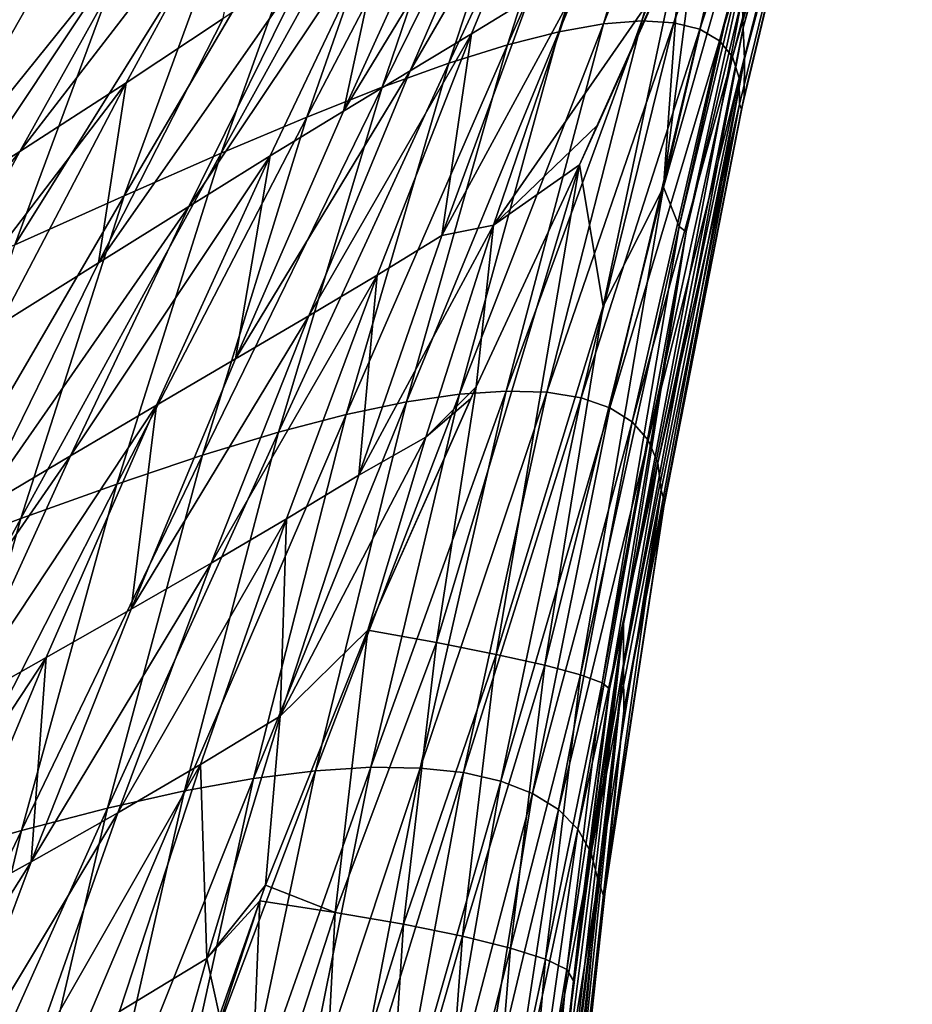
# Model space of a CAD drawing. Header units: metres. Extents: x -24 to 24, y -256 to 25.
# Tile 242 of 269: x 13.02 to 17.39, y -28.54 to -23.73. Entities that reach past the tile are written whole.
import ezdxf

# ---------------------------------------------------------------- set-up
doc = ezdxf.new("R2010")
doc.units = ezdxf.units.M
doc.layers.add('solid_DOMO_KURZ_SW0002', color=7, linetype='CONTINUOUS')

msp = doc.modelspace()

# ---------------------------------------------------------------- linework, layer by layer
at = {"layer": 'solid_DOMO_KURZ_SW0002'}
for points in [[(17.372259, -20.688927, 97.063866), (16.55419, -23.617064, 104.373795), (16.558767, -23.767439, 98.0336)], [(17.372259, -20.688927, 97.063866), (16.558767, -23.767439, 98.0336), (17.385227, -20.778492, 90.69017)], [(16.558767, -23.767439, 98.0336), (16.564423, -23.918396, 91.679497), (17.385227, -20.778492, 90.69017)], [(17.385227, -20.778492, 90.69017), (16.564423, -23.918396, 91.679497), (17.026012, -22.193748, 84.775429)], [(15.87551, -23.748165, 76.875946), (16.403742, -22.005798, 75.641472), (16.582123, -21.965961, 76.720741)], [(16.062603, -23.733608, 77.877083), (15.87551, -23.748165, 76.875946), (16.582123, -21.965961, 76.720741)], [(16.062603, -23.733608, 77.877083), (16.582123, -21.965961, 76.720741), (16.729437, -21.952173, 77.809647)], [(16.219379, -23.742529, 78.88797), (16.062603, -23.733608, 77.877083), (16.729437, -21.952173, 77.809647)], [(16.219379, -23.742529, 78.88797), (16.729437, -21.952173, 77.809647), (16.845989, -21.964293, 78.909958)], [(16.345955, -23.774754, 79.910233), (16.219379, -23.742529, 78.88797), (16.845989, -21.964293, 78.909958)], [(16.345955, -23.774754, 79.910233), (16.845989, -21.964293, 78.909958), (16.931574, -22.002439, 80.023224)], [(15.657296, -23.786718, 75.882805), (16.193274, -22.072191, 74.569954), (16.403742, -22.005798, 75.641472)], [(15.87551, -23.748165, 76.875946), (15.657296, -23.786718, 75.882805), (16.403742, -22.005798, 75.641472)], [(16.441963, -23.830362, 80.945274), (16.345955, -23.774754, 79.910233), (16.931574, -22.002439, 80.023224)], [(16.441963, -23.830362, 80.945274), (16.931574, -22.002439, 80.023224), (16.985672, -22.066898, 81.150742)], [(15.406273, -23.850204, 74.895836), (15.948779, -22.166092, 73.504234), (16.193274, -22.072191, 74.569954)], [(15.657296, -23.786718, 75.882805), (15.406273, -23.850204, 74.895836), (16.193274, -22.072191, 74.569954)], [(16.506758, -23.909601, 81.99427), (16.441963, -23.830362, 80.945274), (16.985672, -22.066898, 81.150742)], [(16.506758, -23.909601, 81.99427), (16.985672, -22.066898, 81.150742), (17.007668, -22.158016, 82.293472)], [(15.119781, -23.939922, 73.913277), (15.667321, -22.288828, 72.442482), (15.948779, -22.166092, 73.504234)], [(15.406273, -23.850204, 74.895836), (15.119781, -23.939922, 73.913277), (15.948779, -22.166092, 73.504234)], [(16.169672, -24.545765, 110.878754), (16.722929, -22.156174, 110.637337), (16.715082, -22.177162, 110.646568)], [(16.169672, -24.545765, 110.878754), (16.740572, -22.532333, 110.288902), (16.722929, -22.156174, 110.637337)], [(16.169672, -24.545765, 110.878754), (16.715082, -22.177162, 110.646568), (16.356733, -23.086367, 111.045624)], [(16.539629, -24.012781, 83.058037), (16.506758, -23.909601, 81.99427), (17.007668, -22.158016, 82.293472)], [(16.539629, -24.012781, 83.058037), (17.007668, -22.158016, 82.293472), (16.997042, -22.276115, 83.451965)], [(16.563419, -24.102425, 85.415306), (17.000307, -22.291203, 84.762009), (17.026012, -22.193748, 84.775429)], [(16.564423, -23.918396, 91.679497), (16.563419, -24.102425, 85.415306), (17.026012, -22.193748, 84.775429)], [(16.539745, -24.141352, 84.137482), (16.539629, -24.012781, 83.058037), (16.997042, -22.276115, 83.451965)], [(16.549637, -24.164652, 85.36306), (16.539745, -24.141352, 84.137482), (16.997042, -22.276115, 83.451965)], [(17.000307, -22.291203, 84.762009), (16.549637, -24.164652, 85.36306), (16.997042, -22.276115, 83.451965)], [(14.794203, -24.057331, 72.933739), (15.34495, -22.441917, 71.38324), (15.667321, -22.288828, 72.442482)], [(15.119781, -23.939922, 73.913277), (14.794203, -24.057331, 72.933739), (15.667321, -22.288828, 72.442482)], [(16.563419, -24.102425, 85.415306), (16.549637, -24.164652, 85.36306), (17.000307, -22.291203, 84.762009)], [(12.213697, -24.04759, 65.121788), (12.749238, -22.808565, 63.046028), (13.470433, -22.404682, 64.142082)], [(12.914121, -23.699974, 66.136368), (12.213697, -24.04759, 65.121788), (13.470433, -22.404682, 64.142082)], [(14.424998, -24.203852, 71.956398), (14.976725, -22.626823, 70.325706), (15.34495, -22.441917, 71.38324)], [(14.794203, -24.057331, 72.933739), (14.424998, -24.203852, 71.956398), (15.34495, -22.441917, 71.38324)], [(16.169672, -24.545765, 110.878754), (16.24485, -24.737734, 110.492188), (16.740572, -22.532333, 110.288902)], [(16.740572, -22.532333, 110.288902), (16.24485, -24.737734, 110.492188), (16.664177, -23.003155, 109.936813)], [(14.006737, -24.380653, 70.981316), (14.556737, -22.844751, 69.270035), (14.976725, -22.626823, 70.325706)], [(14.424998, -24.203852, 71.956398), (14.006737, -24.380653, 70.981316), (14.976725, -22.626823, 70.325706)], [(14.930489, -23.978001, 112.816841), (15.23103, -23.796225, 112.511986), (15.710653, -22.630655, 112.567894)], [(15.442755, -22.796946, 112.928017), (14.930489, -23.978001, 112.816841), (15.710653, -22.630655, 112.567894)], [(15.710653, -22.630655, 112.567894), (15.23103, -23.796225, 112.511986), (15.511332, -23.623468, 112.197197)], [(14.604426, -24.17482, 113.114143), (14.930489, -23.978001, 112.816841), (15.442755, -22.796946, 112.928017)], [(15.146999, -22.982401, 113.27906), (14.604426, -24.17482, 113.114143), (15.442755, -22.796946, 112.928017)], [(13.533178, -24.588457, 70.009712), (14.07817, -23.096413, 68.217606), (14.556737, -22.844751, 69.270035)], [(14.006737, -24.380653, 70.981316), (13.533178, -24.588457, 70.009712), (14.556737, -22.844751, 69.270035)], [(13.021937, -24.372728, 114.813698), (13.542239, -24.035906, 114.5634), (14.170666, -22.880589, 114.984032)], [(13.656474, -23.235107, 115.271767), (13.021937, -24.372728, 114.813698), (14.170666, -22.880589, 114.984032)], [(14.170666, -22.880589, 114.984032), (13.542239, -24.035906, 114.5634), (14.016331, -23.721973, 114.278503)], [(11.704678, -24.481796, 115.962517), (12.437407, -24.034487, 115.755424), (13.068605, -22.984982, 116.338387)], [(12.32091, -23.467007, 116.570503), (11.704678, -24.481796, 115.962517), (13.068605, -22.984982, 116.338387)], [(13.068605, -22.984982, 116.338387), (12.437407, -24.034487, 115.755424), (13.083163, -23.618467, 115.52597)], [(14.815746, -23.194872, 113.625008), (14.604426, -24.17482, 113.114143), (15.146999, -22.982401, 113.27906)], [(16.24485, -24.737734, 110.492188), (16.279211, -24.764517, 110.083824), (16.664177, -23.003155, 109.936813)], [(16.55419, -23.617064, 104.373795), (16.664177, -23.003155, 109.936813), (16.279211, -24.764517, 110.083824)], [(12.997366, -24.827337, 69.044273), (13.533391, -23.381811, 67.171394), (14.07817, -23.096413, 68.217606)], [(13.533178, -24.588457, 70.009712), (12.997366, -24.827337, 69.044273), (14.07817, -23.096413, 68.217606)], [(16.169672, -24.545765, 110.878754), (16.356733, -23.086367, 111.045624), (16.256907, -23.323114, 111.147064)], [(12.448133, -24.733688, 115.036247), (13.021937, -24.372728, 114.813698), (13.656474, -23.235107, 115.271767)], [(13.083163, -23.618467, 115.52597), (12.448133, -24.733688, 115.036247), (13.656474, -23.235107, 115.271767)], [(13.848859, -24.640076, 113.693413), (14.246267, -24.393658, 113.407356), (14.815746, -23.194872, 113.625008)], [(14.440753, -23.440634, 113.961884), (13.848859, -24.640076, 113.693413), (14.815746, -23.194872, 113.625008)], [(14.815746, -23.194872, 113.625008), (14.246267, -24.393658, 113.407356), (14.604426, -24.17482, 113.114143)], [(15.757808, -24.436325, 111.583023), (16.256907, -23.323114, 111.147064), (15.847758, -24.241697, 111.512787)], [(15.874737, -25.12742, 111.281342), (16.256907, -23.323114, 111.147064), (15.757808, -24.436325, 111.583023)], [(15.847758, -24.241697, 111.512787), (16.256907, -23.323114, 111.147064), (16.158943, -23.549707, 111.241913)], [(16.169672, -24.545765, 110.878754), (16.256907, -23.323114, 111.147064), (15.874737, -25.12742, 111.281342)], [(12.391807, -25.0965, 68.089516), (12.914121, -23.699974, 66.136368), (13.533391, -23.381811, 67.171394)], [(12.997366, -24.827337, 69.044273), (12.391807, -25.0965, 68.089516), (13.533391, -23.381811, 67.171394)], [(13.407253, -24.916061, 113.963272), (13.848859, -24.640076, 113.693413), (14.440753, -23.440634, 113.961884)], [(14.016331, -23.721973, 114.278503), (13.407253, -24.916061, 113.963272), (14.440753, -23.440634, 113.961884)], [(15.338225, -24.732241, 111.976822), (15.847758, -24.241697, 111.512787), (16.158943, -23.549707, 111.241913)], [(15.718667, -23.614769, 111.886627), (15.338225, -24.732241, 111.976822), (16.158943, -23.549707, 111.241913)], [(12.437407, -24.034487, 115.755424), (12.448133, -24.733688, 115.036247), (13.083163, -23.618467, 115.52597)], [(15.084703, -24.783039, 112.233147), (15.338225, -24.732241, 111.976822), (15.718667, -23.614769, 111.886627)], [(15.511332, -23.623468, 112.197197), (15.084703, -24.783039, 112.233147), (15.718667, -23.614769, 111.886627)], [(15.23103, -23.796225, 112.511986), (15.084703, -24.783039, 112.233147), (15.511332, -23.623468, 112.197197)], [(15.973425, -26.681051, 105.339165), (16.55419, -23.617064, 104.373795), (16.279211, -24.764517, 110.083824)], [(16.558767, -23.767439, 98.0336), (16.55419, -23.617064, 104.373795), (15.973425, -26.681051, 105.339165)], [(13.542239, -24.035906, 114.5634), (13.407253, -24.916061, 113.963272), (14.016331, -23.721973, 114.278503)], [(15.171659, -25.55792, 77.171951), (15.657296, -23.786718, 75.882805), (15.87551, -23.748165, 76.875946)], [(15.399907, -25.542597, 78.089912), (15.171659, -25.55792, 77.171951), (15.87551, -23.748165, 76.875946)], [(15.399907, -25.542597, 78.089912), (15.87551, -23.748165, 76.875946), (16.062603, -23.733608, 77.877083)], [(15.598143, -25.548807, 79.016113), (15.399907, -25.542597, 78.089912), (16.062603, -23.733608, 77.877083)], [(15.598143, -25.548807, 79.016113), (16.062603, -23.733608, 77.877083), (16.219379, -23.742529, 78.88797)], [(15.766978, -25.576029, 79.952187), (15.598143, -25.548807, 79.016113), (16.219379, -23.742529, 78.88797)], [(15.766978, -25.576029, 79.952187), (16.219379, -23.742529, 78.88797), (16.345955, -23.774754, 79.910233)], [(16.558767, -23.767439, 98.0336), (15.973425, -26.681051, 105.339165), (15.973296, -26.892738, 99.018066)], [(16.558767, -23.767439, 98.0336), (15.973296, -26.892738, 99.018066), (16.564423, -23.918396, 91.679497)], [(14.434428, -25.17487, 112.752129), (14.768882, -24.976149, 112.496788), (15.23103, -23.796225, 112.511986)], [(14.930489, -23.978001, 112.816841), (14.434428, -25.17487, 112.752129), (15.23103, -23.796225, 112.511986)], [(15.23103, -23.796225, 112.511986), (14.768882, -24.976149, 112.496788), (15.084703, -24.783039, 112.233147)], [(14.91194, -25.595692, 76.260529), (15.406273, -23.850204, 74.895836), (15.657296, -23.786718, 75.882805)], [(15.171659, -25.55792, 77.171951), (14.91194, -25.595692, 76.260529), (15.657296, -23.786718, 75.882805)], [(15.906368, -25.624067, 80.899605), (15.766978, -25.576029, 79.952187), (16.345955, -23.774754, 79.910233)], [(15.906368, -25.624067, 80.899605), (16.345955, -23.774754, 79.910233), (16.441963, -23.830362, 80.945274)], [(14.618358, -25.657164, 75.353981), (15.119781, -23.939922, 73.913277), (15.406273, -23.850204, 74.895836)], [(14.91194, -25.595692, 76.260529), (14.618358, -25.657164, 75.353981), (15.406273, -23.850204, 74.895836)], [(16.015816, -25.692972, 81.859634), (15.906368, -25.624067, 80.899605), (16.441963, -23.830362, 80.945274)], [(16.015816, -25.692972, 81.859634), (16.441963, -23.830362, 80.945274), (16.506758, -23.909601, 81.99427)], [(16.094578, -25.782949, 82.833305), (16.015816, -25.692972, 81.859634), (16.506758, -23.909601, 81.99427)], [(16.094578, -25.782949, 82.833305), (16.506758, -23.909601, 81.99427), (16.539629, -24.012781, 83.058037)], [(14.287622, -25.743742, 74.450966), (14.794203, -24.057331, 72.933739), (15.119781, -23.939922, 73.913277)], [(14.618358, -25.657164, 75.353981), (14.287622, -25.743742, 74.450966), (15.119781, -23.939922, 73.913277)], [(15.973296, -26.892738, 99.018066), (15.974493, -27.105139, 92.683571), (16.564423, -23.918396, 91.679497)], [(16.564423, -23.918396, 91.679497), (15.974493, -27.105139, 92.683571), (16.563419, -24.102425, 85.415306)], [(14.076835, -25.384541, 113.001251), (14.434428, -25.17487, 112.752129), (14.930489, -23.978001, 112.816841)], [(14.604426, -24.17482, 113.114143), (14.076835, -25.384541, 113.001251), (14.930489, -23.978001, 112.816841)], [(12.394062, -25.540112, 114.423744), (12.921298, -25.218971, 114.207565), (13.542239, -24.035906, 114.5634)], [(13.021937, -24.372728, 114.813698), (12.394062, -25.540112, 114.423744), (13.542239, -24.035906, 114.5634)], [(13.542239, -24.035906, 114.5634), (12.921298, -25.218971, 114.207565), (13.407253, -24.916061, 113.963272)], [(13.915583, -25.856791, 73.550674), (14.424998, -24.203852, 71.956398), (14.794203, -24.057331, 72.933739)], [(14.287622, -25.743742, 74.450966), (13.915583, -25.856791, 73.550674), (14.794203, -24.057331, 72.933739)], [(16.141874, -25.894287, 83.821342), (16.094578, -25.782949, 82.833305), (16.539629, -24.012781, 83.058037)], [(16.141874, -25.894287, 83.821342), (16.539629, -24.012781, 83.058037), (16.539745, -24.141352, 84.137482)], [(15.974493, -27.105139, 92.683571), (16.180511, -26.044107, 86.058777), (16.563419, -24.102425, 85.415306)], [(16.180511, -26.044107, 86.058777), (16.549637, -24.164652, 85.36306), (16.563419, -24.102425, 85.415306)], [(16.157093, -26.027267, 84.824127), (16.141874, -25.894287, 83.821342), (16.539745, -24.141352, 84.137482)], [(16.17308, -26.082184, 85.954597), (16.157093, -26.027267, 84.824127), (16.539745, -24.141352, 84.137482)], [(16.549637, -24.164652, 85.36306), (16.17308, -26.082184, 85.954597), (16.539745, -24.141352, 84.137482)], [(13.49728, -25.997438, 72.653084), (14.006737, -24.380653, 70.981316), (14.424998, -24.203852, 71.956398)], [(13.915583, -25.856791, 73.550674), (13.49728, -25.997438, 72.653084), (14.424998, -24.203852, 71.956398)], [(14.246267, -24.393658, 113.407356), (14.076835, -25.384541, 113.001251), (14.604426, -24.17482, 113.114143)], [(16.180511, -26.044107, 86.058777), (16.17308, -26.082184, 85.954597), (16.549637, -24.164652, 85.36306)], [(15.338225, -24.732241, 111.976822), (15.757808, -24.436325, 111.583023), (15.847758, -24.241697, 111.512787)], [(11.819052, -25.880695, 114.617485), (12.394062, -25.540112, 114.423744), (13.021937, -24.372728, 114.813698)], [(12.448133, -24.733688, 115.036247), (11.819052, -25.880695, 114.617485), (13.021937, -24.372728, 114.813698)], [(13.027034, -26.166403, 71.759254), (13.533178, -24.588457, 70.009712), (14.006737, -24.380653, 70.981316)], [(13.49728, -25.997438, 72.653084), (13.027034, -26.166403, 71.759254), (14.006737, -24.380653, 70.981316)], [(13.269694, -25.859922, 113.487442), (13.690607, -25.611271, 113.247108), (14.246267, -24.393658, 113.407356)], [(13.848859, -24.640076, 113.693413), (13.269694, -25.859922, 113.487442), (14.246267, -24.393658, 113.407356)], [(14.246267, -24.393658, 113.407356), (13.690607, -25.611271, 113.247108), (14.076835, -25.384541, 113.001251)], [(15.059488, -26.772038, 111.984879), (15.757808, -24.436325, 111.583023), (15.253222, -25.522549, 111.921898)], [(15.351756, -26.830011, 111.701859), (15.757808, -24.436325, 111.583023), (15.059488, -26.772038, 111.984879)], [(15.338225, -24.732241, 111.976822), (15.253222, -25.522549, 111.921898), (15.757808, -24.436325, 111.583023)], [(15.874737, -25.12742, 111.281342), (15.757808, -24.436325, 111.583023), (15.351756, -26.830011, 111.701859)], [(12.49854, -26.363829, 70.87159), (12.997366, -24.827337, 69.044273), (13.533178, -24.588457, 70.009712)], [(13.027034, -26.166403, 71.759254), (12.49854, -26.363829, 70.87159), (13.533178, -24.588457, 70.009712)], [(16.169672, -24.545765, 110.878754), (15.588954, -26.883183, 111.370506), (15.763509, -26.929852, 111.001404)], [(16.169672, -24.545765, 110.878754), (15.874737, -25.12742, 111.281342), (15.588954, -26.883183, 111.370506)], [(16.169672, -24.545765, 110.878754), (15.763509, -26.929852, 111.001404), (16.24485, -24.737734, 110.492188)], [(12.809883, -26.132198, 113.715218), (13.269694, -25.859922, 113.487442), (13.848859, -24.640076, 113.693413)], [(13.407253, -24.916061, 113.963272), (12.809883, -26.132198, 113.715218), (13.848859, -24.640076, 113.693413)], [(14.678847, -25.953184, 112.306923), (15.006692, -25.768814, 112.08667), (15.338225, -24.732241, 111.976822)], [(15.084703, -24.783039, 112.233147), (14.678847, -25.953184, 112.306923), (15.338225, -24.732241, 111.976822)], [(15.338225, -24.732241, 111.976822), (15.006692, -25.768814, 112.08667), (15.253222, -25.522549, 111.921898)], [(16.24485, -24.737734, 110.492188), (15.763509, -26.929852, 111.001404), (15.869847, -26.968529, 110.606339)], [(16.24485, -24.737734, 110.492188), (15.869847, -26.968529, 110.606339), (16.279211, -24.764517, 110.083824)], [(15.869847, -26.968529, 110.606339), (15.904577, -26.997955, 110.198326), (16.279211, -24.764517, 110.083824)], [(15.973425, -26.681051, 105.339165), (16.279211, -24.764517, 110.083824), (15.904577, -26.997955, 110.198326)], [(14.768882, -24.976149, 112.496788), (14.678847, -25.953184, 112.306923), (15.084703, -24.783039, 112.233147)], [(12.921298, -25.218971, 114.207565), (12.809883, -26.132198, 113.715218), (13.407253, -24.916061, 113.963272)], [(13.957199, -26.384665, 112.737984), (14.326538, -26.167803, 112.525894), (14.768882, -24.976149, 112.496788)], [(14.434428, -25.17487, 112.752129), (13.957199, -26.384665, 112.737984), (14.768882, -24.976149, 112.496788)], [(14.768882, -24.976149, 112.496788), (14.326538, -26.167803, 112.525894), (14.678847, -25.953184, 112.306923)], [(15.874737, -25.12742, 111.281342), (15.351756, -26.830011, 111.701859), (15.588954, -26.883183, 111.370506)], [(13.567098, -26.608425, 112.944954), (13.957199, -26.384665, 112.737984), (14.434428, -25.17487, 112.752129)], [(14.076835, -25.384541, 113.001251), (13.567098, -26.608425, 112.944954), (14.434428, -25.17487, 112.752129)], [(13.690607, -25.611271, 113.247108), (13.567098, -26.608425, 112.944954), (14.076835, -25.384541, 113.001251)], [(14.723265, -26.711418, 112.209557), (15.253222, -25.522549, 111.921898), (15.227547, -25.578409, 111.937088)], [(15.059488, -26.772038, 111.984879), (15.253222, -25.522549, 111.921898), (14.723265, -26.711418, 112.209557)], [(14.738413, -27.381641, 78.433907), (15.171659, -25.55792, 77.171951), (15.399907, -25.542597, 78.089912)], [(14.978955, -27.385122, 79.280182), (14.738413, -27.381641, 78.433907), (15.399907, -25.542597, 78.089912)], [(14.978955, -27.385122, 79.280182), (15.399907, -25.542597, 78.089912), (15.598143, -25.548807, 79.016113)], [(15.19072, -27.40777, 80.134949), (14.978955, -27.385122, 79.280182), (15.598143, -25.548807, 79.016113)], [(15.006692, -25.768814, 112.08667), (15.227547, -25.578409, 111.937088), (15.253222, -25.522549, 111.921898)], [(15.19072, -27.40777, 80.134949), (15.598143, -25.548807, 79.016113), (15.766978, -25.576029, 79.952187)], [(14.165113, -27.436039, 76.760521), (14.618358, -25.657164, 75.353981), (14.91194, -25.595692, 76.260529)], [(14.467843, -27.398216, 77.594536), (14.165113, -27.436039, 76.760521), (14.91194, -25.595692, 76.260529)], [(14.467843, -27.398216, 77.594536), (14.91194, -25.595692, 76.260529), (15.171659, -25.55792, 77.171951)], [(14.738413, -27.381641, 78.433907), (14.467843, -27.398216, 77.594536), (15.171659, -25.55792, 77.171951)], [(15.006692, -25.768814, 112.08667), (14.723265, -26.711418, 112.209557), (15.227547, -25.578409, 111.937088)], [(15.374146, -27.449072, 80.999695), (15.19072, -27.40777, 80.134949), (15.766978, -25.576029, 79.952187)], [(15.374146, -27.449072, 80.999695), (15.766978, -25.576029, 79.952187), (15.906368, -25.624067, 80.899605)], [(12.706428, -27.096483, 113.349365), (13.151825, -26.844307, 113.149254), (13.690607, -25.611271, 113.247108)], [(13.269694, -25.859922, 113.487442), (12.706428, -27.096483, 113.349365), (13.690607, -25.611271, 113.247108)], [(13.690607, -25.611271, 113.247108), (13.151825, -26.844307, 113.149254), (13.567098, -26.608425, 112.944954)], [(15.529058, -27.508816, 81.875755), (15.374146, -27.449072, 80.999695), (15.906368, -25.624067, 80.899605)], [(15.529058, -27.508816, 81.875755), (15.906368, -25.624067, 80.899605), (16.015816, -25.692972, 81.859634)], [(13.82725, -27.496456, 75.930573), (14.287622, -25.743742, 74.450966), (14.618358, -25.657164, 75.353981)], [(14.165113, -27.436039, 76.760521), (13.82725, -27.496456, 75.930573), (14.618358, -25.657164, 75.353981)], [(15.654857, -27.587027, 82.764267), (15.529058, -27.508816, 81.875755), (16.015816, -25.692972, 81.859634)], [(15.654857, -27.587027, 82.764267), (16.015816, -25.692972, 81.859634), (16.094578, -25.782949, 82.833305)], [(13.450484, -27.580769, 75.103882), (13.915583, -25.856791, 73.550674), (14.287622, -25.743742, 74.450966)], [(13.82725, -27.496456, 75.930573), (13.450484, -27.580769, 75.103882), (14.287622, -25.743742, 74.450966)], [(14.295662, -27.131443, 112.421288), (14.723265, -26.711418, 112.209557), (15.006692, -25.768814, 112.08667)], [(14.678847, -25.953184, 112.306923), (14.295662, -27.131443, 112.421288), (15.006692, -25.768814, 112.08667)], [(15.750728, -27.683886, 83.66613), (15.654857, -27.587027, 82.764267), (16.094578, -25.782949, 82.833305)], [(15.750728, -27.683886, 83.66613), (16.094578, -25.782949, 82.833305), (16.141874, -25.894287, 83.821342)], [(12.227415, -27.366383, 113.540031), (12.706428, -27.096483, 113.349365), (13.269694, -25.859922, 113.487442)], [(12.809883, -26.132198, 113.715218), (12.227415, -27.366383, 113.540031), (13.269694, -25.859922, 113.487442)], [(13.030319, -27.69006, 74.280388), (13.49728, -25.997438, 72.653084), (13.915583, -25.856791, 73.550674)], [(13.450484, -27.580769, 75.103882), (13.030319, -27.69006, 74.280388), (13.915583, -25.856791, 73.550674)], [(15.815845, -27.799654, 84.581955), (15.750728, -27.683886, 83.66613), (16.141874, -25.894287, 83.821342)], [(15.815845, -27.799654, 84.581955), (16.141874, -25.894287, 83.821342), (16.157093, -26.027267, 84.824127)], [(14.326538, -26.167803, 112.525894), (14.295662, -27.131443, 112.421288), (14.678847, -25.953184, 112.306923)], [(12.561615, -27.825041, 73.460976), (13.027034, -26.166403, 71.759254), (13.49728, -25.997438, 72.653084)], [(13.030319, -27.69006, 74.280388), (12.561615, -27.825041, 73.460976), (13.49728, -25.997438, 72.653084)], [(15.849254, -27.936859, 85.512848), (15.815845, -27.799654, 84.581955), (16.157093, -26.027267, 84.824127)], [(15.877647, -28.012825, 86.523544), (15.849254, -27.936859, 85.512848), (16.157093, -26.027267, 84.824127)], [(16.17308, -26.082184, 85.954597), (15.877647, -28.012825, 86.523544), (16.157093, -26.027267, 84.824127)], [(15.883802, -27.986761, 86.699066), (16.17308, -26.082184, 85.954597), (16.180511, -26.044107, 86.058777)], [(15.974493, -27.105139, 92.683571), (15.883802, -27.986761, 86.699066), (16.180511, -26.044107, 86.058777)], [(15.883802, -27.986761, 86.699066), (15.877647, -28.012825, 86.523544), (16.17308, -26.082184, 85.954597)], [(12.038696, -27.985912, 72.647804), (12.49854, -26.363829, 70.87159), (13.027034, -26.166403, 71.759254)], [(12.561615, -27.825041, 73.460976), (12.038696, -27.985912, 72.647804), (13.027034, -26.166403, 71.759254)], [(13.501295, -27.604366, 112.778107), (13.906211, -27.368437, 112.60257), (14.326538, -26.167803, 112.525894)], [(13.957199, -26.384665, 112.737984), (13.501295, -27.604366, 112.778107), (14.326538, -26.167803, 112.525894)], [(14.326538, -26.167803, 112.525894), (13.906211, -27.368437, 112.60257), (14.295662, -27.131443, 112.421288)], [(13.077944, -27.843172, 112.949379), (13.501295, -27.604366, 112.778107), (13.957199, -26.384665, 112.737984)], [(13.567098, -26.608425, 112.944954), (13.077944, -27.843172, 112.949379), (13.957199, -26.384665, 112.737984)], [(13.151825, -26.844307, 113.149254), (13.077944, -27.843172, 112.949379), (13.567098, -26.608425, 112.944954)], [(15.663651, -29.102755, 110.39447), (15.620671, -29.77413, 106.313698), (15.973425, -26.681051, 105.339165)], [(15.973296, -26.892738, 99.018066), (15.973425, -26.681051, 105.339165), (15.620671, -29.77413, 106.313698)], [(15.729502, -28.425167, 110.314873), (15.663651, -29.102755, 110.39447), (15.973425, -26.681051, 105.339165)], [(15.763117, -28.11701, 110.284325), (15.729502, -28.425167, 110.314873), (15.973425, -26.681051, 105.339165)], [(15.763117, -28.11701, 110.284325), (15.973425, -26.681051, 105.339165), (15.904577, -26.997955, 110.198326)], [(14.223623, -27.95809, 112.459938), (14.723265, -26.711418, 112.209557), (14.295662, -27.131443, 112.421288)], [(14.564315, -28.09095, 112.312057), (14.723265, -26.711418, 112.209557), (14.223623, -27.95809, 112.459938)], [(14.564315, -28.09095, 112.312057), (15.059488, -26.772038, 111.984879), (14.723265, -26.711418, 112.209557)], [(14.564315, -28.09095, 112.312057), (14.898426, -28.148861, 112.086456), (15.059488, -26.772038, 111.984879)], [(14.898426, -28.148861, 112.086456), (15.351756, -26.830011, 111.701859), (15.059488, -26.772038, 111.984879)], [(12.162064, -28.34586, 113.284019), (12.632826, -28.089176, 113.118324), (13.151825, -26.844307, 113.149254)], [(12.706428, -27.096483, 113.349365), (12.162064, -28.34586, 113.284019), (13.151825, -26.844307, 113.149254)], [(13.151825, -26.844307, 113.149254), (12.632826, -28.089176, 113.118324), (13.077944, -27.843172, 112.949379)], [(14.898426, -28.148861, 112.086456), (15.186908, -28.207552, 111.805), (15.351756, -26.830011, 111.701859)], [(15.186908, -28.207552, 111.805), (15.588954, -26.883183, 111.370506), (15.351756, -26.830011, 111.701859)], [(15.186908, -28.207552, 111.805), (15.420712, -28.265186, 111.476532), (15.588954, -26.883183, 111.370506)], [(15.420712, -28.265186, 111.476532), (15.763509, -26.929852, 111.001404), (15.588954, -26.883183, 111.370506)], [(15.973296, -26.892738, 99.018066), (15.618294, -30.320919, 93.696793), (15.974493, -27.105139, 92.683571)], [(15.973296, -26.892738, 99.018066), (15.618719, -30.047113, 100.011688), (15.618294, -30.320919, 93.696793)], [(15.973296, -26.892738, 99.018066), (15.620671, -29.77413, 106.313698), (15.618719, -30.047113, 100.011688)], [(15.420712, -28.265186, 111.476532), (15.592509, -28.319956, 111.111336), (15.763509, -26.929852, 111.001404)], [(15.592509, -28.319956, 111.111336), (15.869847, -26.968529, 110.606339), (15.763509, -26.929852, 111.001404)], [(15.592509, -28.319956, 111.111336), (15.696911, -28.370142, 110.720871), (15.869847, -26.968529, 110.606339)], [(15.696911, -28.370142, 110.720871), (15.904577, -26.997955, 110.198326), (15.869847, -26.968529, 110.606339)], [(15.696911, -28.370142, 110.720871), (15.729502, -28.425167, 110.314873), (15.904577, -26.997955, 110.198326)], [(15.763117, -28.11701, 110.284325), (15.904577, -26.997955, 110.198326), (15.729502, -28.425167, 110.314873)], [(13.906211, -27.368437, 112.60257), (13.936904, -28.315283, 112.578659), (14.295662, -27.131443, 112.421288)], [(14.223623, -27.95809, 112.459938), (14.295662, -27.131443, 112.421288), (13.936904, -28.315283, 112.578659)], [(15.974493, -27.105139, 92.683571), (15.618294, -30.320919, 93.696793), (15.883802, -27.986761, 86.699066)], [(13.069028, -28.830837, 112.875786), (13.50995, -28.575216, 112.729675), (13.906211, -27.368437, 112.60257)], [(13.501295, -27.604366, 112.778107), (13.069028, -28.830837, 112.875786), (13.906211, -27.368437, 112.60257)], [(13.906211, -27.368437, 112.60257), (13.50995, -28.575216, 112.729675), (13.936904, -28.315283, 112.578659)], [(13.762165, -29.272196, 78.129776), (14.165113, -27.436039, 76.760521), (14.467843, -27.398216, 77.594536)], [(14.076101, -29.253597, 78.894958), (13.762165, -29.272196, 78.129776), (14.467843, -27.398216, 77.594536)], [(14.076101, -29.253597, 78.894958), (14.467843, -27.398216, 77.594536), (14.738413, -27.381641, 78.433907)], [(14.35966, -29.253883, 79.665977), (14.076101, -29.253597, 78.894958), (14.738413, -27.381641, 78.433907)], [(14.35966, -29.253883, 79.665977), (14.738413, -27.381641, 78.433907), (14.978955, -27.385122, 79.280182)], [(14.614726, -29.271917, 80.444275), (14.35966, -29.253883, 79.665977), (14.978955, -27.385122, 79.280182)], [(14.614726, -29.271917, 80.444275), (14.978955, -27.385122, 79.280182), (15.19072, -27.40777, 80.134949)], [(14.842355, -29.306852, 81.231308), (14.614726, -29.271917, 80.444275), (15.19072, -27.40777, 80.134949)], [(14.842355, -29.306852, 81.231308), (15.19072, -27.40777, 80.134949), (15.374146, -27.449072, 80.999695)], [(13.415183, -29.310951, 77.369209), (13.82725, -27.496456, 75.930573), (14.165113, -27.436039, 76.760521)], [(13.762165, -29.272196, 78.129776), (13.415183, -29.310951, 77.369209), (14.165113, -27.436039, 76.760521)], [(15.042839, -29.358187, 82.028435), (14.842355, -29.306852, 81.231308), (15.374146, -27.449072, 80.999695)], [(15.042839, -29.358187, 82.028435), (15.374146, -27.449072, 80.999695), (15.529058, -27.508816, 81.875755)], [(13.031764, -29.371094, 76.61248), (13.450484, -27.580769, 75.103882), (13.82725, -27.496456, 75.930573)], [(13.415183, -29.310951, 77.369209), (13.031764, -29.371094, 76.61248), (13.82725, -27.496456, 75.930573)], [(15.215892, -29.425705, 82.836845), (15.042839, -29.358187, 82.028435), (15.529058, -27.508816, 81.875755)], [(15.215892, -29.425705, 82.836845), (15.529058, -27.508816, 81.875755), (15.654857, -27.587027, 82.764267)], [(12.607859, -29.453661, 75.859451), (13.030319, -27.69006, 74.280388), (13.450484, -27.580769, 75.103882)], [(13.031764, -29.371094, 76.61248), (12.607859, -29.453661, 75.859451), (13.450484, -27.580769, 75.103882)], [(12.611904, -29.085352, 113.018166), (13.069028, -28.830837, 112.875786), (13.501295, -27.604366, 112.778107)], [(13.077944, -27.843172, 112.949379), (12.611904, -29.085352, 113.018166), (13.501295, -27.604366, 112.778107)], [(15.360842, -29.509413, 83.657539), (15.215892, -29.425705, 82.836845), (15.654857, -27.587027, 82.764267)], [(15.360842, -29.509413, 83.657539), (15.654857, -27.587027, 82.764267), (15.750728, -27.683886, 83.66613)], [(12.138852, -29.559349, 75.110901), (12.561615, -27.825041, 73.460976), (13.030319, -27.69006, 74.280388)], [(12.607859, -29.453661, 75.859451), (12.138852, -29.559349, 75.110901), (13.030319, -27.69006, 74.280388)], [(15.476829, -29.609467, 84.491302), (15.360842, -29.509413, 83.657539), (15.750728, -27.683886, 83.66613)], [(15.476829, -29.609467, 84.491302), (15.750728, -27.683886, 83.66613), (15.815845, -27.799654, 84.581955)], [(15.562998, -29.726112, 85.338638), (15.476829, -29.609467, 84.491302), (15.815845, -27.799654, 84.581955)], [(15.562998, -29.726112, 85.338638), (15.815845, -27.799654, 84.581955), (15.849254, -27.936859, 85.512848)], [(12.136299, -29.342148, 113.158272), (12.611904, -29.085352, 113.018166), (13.077944, -27.843172, 112.949379)], [(12.632826, -28.089176, 113.118324), (12.136299, -29.342148, 113.158272), (13.077944, -27.843172, 112.949379)], [(14.195414, -28.034601, 112.474548), (14.223623, -27.95809, 112.459938), (13.936904, -28.315283, 112.578659)], [(14.564315, -28.09095, 112.312057), (14.223623, -27.95809, 112.459938), (14.195414, -28.034601, 112.474548)], [(15.6187, -29.859615, 86.199768), (15.562998, -29.726112, 85.338638), (15.849254, -27.936859, 85.512848)], [(15.66319, -29.94356, 87.072037), (15.6187, -29.859615, 86.199768), (15.849254, -27.936859, 85.512848)], [(15.877647, -28.012825, 86.523544), (15.66319, -29.94356, 87.072037), (15.849254, -27.936859, 85.512848)], [(15.618294, -30.320919, 93.696793), (15.674984, -29.895096, 87.33802), (15.883802, -27.986761, 86.699066)], [(15.883802, -27.986761, 86.699066), (15.66319, -29.94356, 87.072037), (15.877647, -28.012825, 86.523544)], [(15.674984, -29.895096, 87.33802), (15.66319, -29.94356, 87.072037), (15.883802, -27.986761, 86.699066)], [(13.789071, -29.266981, 112.711121), (14.195414, -28.034601, 112.474548), (13.998776, -28.595594, 112.581223)], [(14.138922, -29.408096, 112.625496), (14.195414, -28.034601, 112.474548), (13.789071, -29.266981, 112.711121)], [(13.998776, -28.595594, 112.581223), (14.195414, -28.034601, 112.474548), (13.936904, -28.315283, 112.578659)], [(14.138922, -29.408096, 112.625496), (14.564315, -28.09095, 112.312057), (14.195414, -28.034601, 112.474548)], [(14.138922, -29.408096, 112.625496), (14.492442, -29.459488, 112.457794), (14.564315, -28.09095, 112.312057)], [(14.492442, -29.459488, 112.457794), (14.898426, -28.148861, 112.086456), (14.564315, -28.09095, 112.312057)], [(14.492442, -29.459488, 112.457794), (14.811152, -29.517427, 112.232391), (14.898426, -28.148861, 112.086456)], [(14.811152, -29.517427, 112.232391), (15.186908, -28.207552, 111.805), (14.898426, -28.148861, 112.086456)], [(14.811152, -29.517427, 112.232391), (15.085666, -29.580212, 111.955917), (15.186908, -28.207552, 111.805)], [(15.085666, -29.580212, 111.955917), (15.420712, -28.265186, 111.476532), (15.186908, -28.207552, 111.805)], [(15.085666, -29.580212, 111.955917), (15.307903, -29.64599, 111.636505), (15.420712, -28.265186, 111.476532)], [(15.307903, -29.64599, 111.636505), (15.592509, -28.319956, 111.111336), (15.420712, -28.265186, 111.476532)], [(13.50995, -28.575216, 112.729675), (13.604159, -29.502119, 112.781143), (13.936904, -28.315283, 112.578659)], [(13.998776, -28.595594, 112.581223), (13.936904, -28.315283, 112.578659), (13.604159, -29.502119, 112.781143)], [(15.307903, -29.64599, 111.636505), (15.471322, -29.71283, 111.283562), (15.592509, -28.319956, 111.111336)], [(15.471322, -29.71283, 111.283562), (15.696911, -28.370142, 110.720871), (15.592509, -28.319956, 111.111336)], [(15.471322, -29.71283, 111.283562), (15.57111, -29.778759, 110.907486), (15.696911, -28.370142, 110.720871)], [(15.57111, -29.778759, 110.907486), (15.729502, -28.425167, 110.314873), (15.696911, -28.370142, 110.720871)], [(15.57111, -29.778759, 110.907486), (15.60323, -29.858727, 110.505707), (15.729502, -28.425167, 110.314873)], [(15.729502, -28.425167, 110.314873), (15.60323, -29.858727, 110.505707), (15.663651, -29.102755, 110.39447)]]:
    msp.add_3dface(points, dxfattribs=at)

doc.saveas('drawing.dxf')
